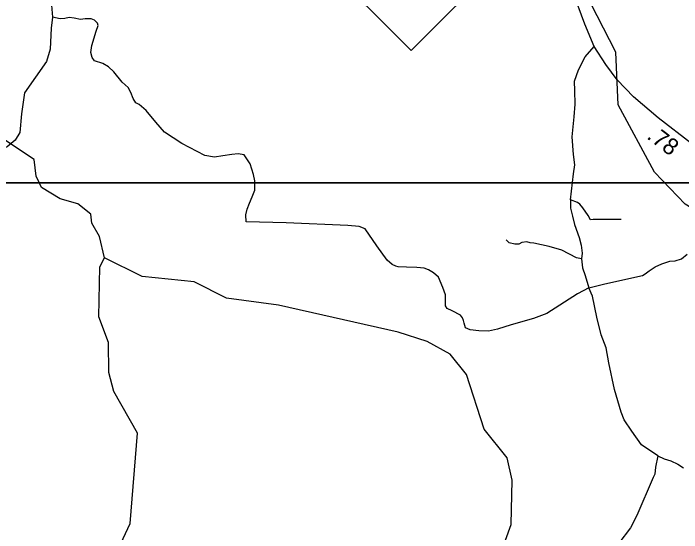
# Model space of a CAD drawing. Extents: x 1248089 to 1457196, y 820910 to 988753.
# Drawn here: x 1375302 to 1380303, y 866216 to 870105 of the extents above; entities that cross this region are included whole.
import ezdxf

# ---------------------------------------------------------------- set-up
doc = ezdxf.new("R2010")
doc.units = 0
for name, color, linetype in [('Exist Hydrographic Misc Water Feature', 7, 'Continuous'), ('Exist Road Non-System Type 51', 7, 'Continuous'), ('Exist Road Primary NC Attributed', 7, 'Continuous'), ('Exist Road Primary NC Shield CELL', 7, 'Continuous'), ('Map Preparation Inset Cut Line', 7, 'Continuous'), ('Prop CMT Slope Fill', 7, 'Continuous')]:
    doc.layers.add(name, color=color, linetype=linetype)

msp = doc.modelspace()

# ---------------------------------------------------------------- linework, layer by layer
at = {"layer": 'Exist Hydrographic Misc Water Feature'}
for points in [[(1375984.7, 868275.1), (1375945.7, 868433.5), (1375889.6, 868533.2), (1375882.7, 868602.2), (1375783.6, 868679.7), (1375651.7, 868715.2), (1375511.6, 868800), (1375471.6, 868886.2), (1375457.7, 869011.2), (1375235.6, 869156.9), (1375243, 869187.2), (1375239, 869371.1), (1375220.6, 869506), (1375139.2, 869694.9), (1375126.2, 869988), (1375056.9, 870104.8), (1374758.4, 870242), (1374415.1, 870335.3), (1374193.8, 870400.4), (1373956.2, 870468.8), (1373861.8, 870556.8), (1373550.6, 871134.2)], [(1381044.7, 866226.6), (1381208.8, 866466.2), (1381269.8, 866606.2), (1381333.8, 866877.5), (1381331.8, 867212.3), (1381264.8, 867555.1), (1381095.8, 867899.9), (1381059.7, 868160), (1380962.7, 868286.6), (1380328.7, 868676.9), (1380099.8, 868914.6), (1379826.7, 869419.1), (1379809.7, 869813.3), (1379529.7, 870360.7), (1379394.7, 870678.5), (1379324.7, 870922.8), (1379276.7, 871032.2)], [(1376106.7, 866135.6), (1376176.7, 866285.2), (1376231.7, 866960.3), (1376054.7, 867272.5), (1376016.7, 867414.4), (1376012.7, 867641), (1375941.7, 867832.8), (1375949.7, 868206.9), (1375984.7, 868275.1)], [(1379047.7, 865199.9), (1378941.7, 865343.2), (1378912.7, 865560.4), (1378865.8, 865712.5), (1378877.8, 865863.2), (1379027.8, 866277.1), (1379034.7, 866608.5), (1378996.7, 866776.7), (1378825.8, 866990.2), (1378692.7, 867399.9), (1378570.7, 867553.4), (1378397.7, 867648.9), (1378182.7, 867718.8), (1377285.7, 867920.7), (1376895.7, 867971.2), (1376655.7, 868094.2), (1376264.7, 868135), (1375984.7, 868275.1)]]:
    msp.add_lwpolyline(points, dxfattribs=at)
at = {"layer": 'Exist Road Non-System Type 51'}
for points in [[(1375611.7, 870437.3), (1375562.2, 870295.8), (1375555.7, 870240.4), (1375588.2, 870165.5), (1375595.7, 870077.3), (1375584.9, 869992.9), (1375578.3, 869835.6), (1375549, 869744.4), (1375386.3, 869509.9), (1375363.5, 869353.6), (1375350.5, 869213.5), (1375314.7, 869154.9), (1375256.1, 869106.1), (1375210.5, 869086.5), (1375187.7, 869053.9), (1375194.3, 869021.4), (1375226.8, 868917.2), (1375223.5, 868861.8), (1375187.7, 868780.4), (1375112.9, 868741.3), (1374940.4, 868659.9)], [(1377044.9, 868544.5), (1377041.3, 868596.6), (1377050.3, 868639.8), (1377068.3, 868684.7), (1377088.1, 868731.5), (1377107.8, 868780), (1377107.8, 868850.1), (1377098.8, 868898.7), (1377073.7, 868977.8), (1377028.7, 869045.2), (1376983.8, 869052.4), (1376937.1, 869048.8), (1376870.6, 869038), (1376805.9, 869029), (1376734, 869039.8), (1376563.3, 869129.7), (1376432.2, 869216), (1376369.3, 869289.8), (1376295.6, 869377.9), (1376242.7, 869422), (1376219.3, 869434.6), (1376199.5, 869466.9), (1376181.6, 869511.9), (1376160, 869549.7), (1376115.1, 869589.2), (1376054, 869666.5), (1376014.5, 869704.3), (1375971.3, 869729.5), (1375908.5, 869749.2), (1375890.5, 869774.4), (1375881.5, 869812.2), (1375888.7, 869864.3), (1375921, 869970.4), (1375937.1, 870014.3), (1375931.7, 870030.5), (1375908.3, 870053.9), (1375883.2, 870064.7), (1375838.2, 870064.7), (1375804.1, 870059.3), (1375757.4, 870070.1), (1375719.7, 870073.7), (1375687.3, 870066.5), (1375653.2, 870064.7), (1375595.7, 870077.3)], [(1379470, 868707.6), (1379494.7, 868902.1), (1379503.9, 868970), (1379494.7, 869047.2), (1379482.3, 869179.9), (1379497.8, 869331.2), (1379507, 869423.8), (1379503.9, 869525.7), (1379500.8, 869596.7), (1379531.7, 869683.2), (1379581, 869778.9), (1379647.9, 869856.5)], [(1379849.5, 868562.5), (1379723, 868562.5), (1379639.7, 868562.5), (1379621.2, 868559.4), (1379602.6, 868590.3), (1379562.5, 868648.9), (1379540.9, 868676.7), (1379522.4, 868689.1), (1379470, 868707.6)], [(1379470, 868707.6), (1379471.8, 868647), (1379486.1, 868585.8), (1379500.5, 868522.9), (1379536.5, 868427.6), (1379550.8, 868370.1), (1379558, 868308.9), (1379553, 868267.8)], [(1379608.5, 868049), (1379524.2, 868003.9), (1379294.2, 867858.2), (1379193.6, 867818.7), (1379028.2, 867771.9), (1378925.8, 867739.6), (1378857.6, 867725.2), (1378783.9, 867728.8), (1378719.2, 867734.2), (1378685.1, 867750.3), (1378674.3, 867784.5), (1378670.7, 867804.3), (1378661.7, 867825.9), (1378647.3, 867845.6), (1378584.4, 867878), (1378549.2, 867896), (1378534.9, 867913.9), (1378534.9, 867942.7), (1378534.9, 867996.7), (1378516.9, 868052.4), (1378482.8, 868129.7), (1378446.8, 868162.1), (1378409.1, 868185.5), (1378375, 868198), (1378321.1, 868201.6), (1378243.8, 868205.2), (1378182.7, 868207), (1378164.7, 868210.6), (1378136, 868223.2), (1378100, 868255.6), (1378022.8, 868363.5), (1377933.4, 868490.3), (1377890.3, 868508.3), (1377805.9, 868517.3), (1377342.3, 868535.3), (1377044.9, 868544.5)], [(1379553, 868267.8), (1379515.2, 868275), (1379405.6, 868332.5), (1379312.2, 868359.5), (1379195.4, 868382.9), (1379170.3, 868386.5), (1379143.3, 868393.7), (1379107.4, 868388.3), (1379084, 868375.7), (1379053.5, 868375.7), (1379012.1, 868386.5), (1378988.8, 868408.1)], [(1379553, 868267.8), (1379561.6, 868199.2), (1379579.6, 868141.7), (1379608.5, 868049)], [(1379608.5, 868049), (1379727.1, 868079.5), (1380009.2, 868142.5), (1380030.1, 868154.6), (1380060.7, 868178), (1380103.8, 868206.7), (1380154.1, 868230.1), (1380215.2, 868249.9), (1380254.7, 868251.7), (1380301.5, 868266.1), (1380342.8, 868302)], [(1380125.4, 866790.3), (1380002.2, 866873.2), (1379930, 866975.2), (1379872.7, 867060.2), (1379849.3, 867117.6), (1379800.4, 867287.6), (1379758.4, 867488.1), (1379737.2, 867600.7), (1379701.1, 867698.5), (1379669.3, 867830.3), (1379635.3, 867987.5), (1379608.5, 868049)], [(1380125.4, 866790.3), (1380107.9, 866707.7), (1380101.5, 866654.5), (1380088.8, 866629), (1379967.7, 866344.2), (1379919.4, 866251.6), (1379832.4, 866136.8), (1379811.1, 866079.4), (1379760.2, 865890.3), (1379754, 865789), (1379758.2, 865729.5), (1379726.4, 865682.8), (1379681.8, 865619), (1379624.4, 865489.4), (1379590.5, 865389.5), (1379582, 865253.5), (1379582.1, 865175.7), (1379594.9, 865139.6), (1379607.6, 865112), (1379633.1, 865069.5)], [(1380125.4, 866790.3), (1380171.7, 866769.4), (1380220.6, 866754.5), (1380273.7, 866729), (1380316.1, 866701.4)]]:
    msp.add_lwpolyline(points, dxfattribs=at)
at = {"layer": 'Exist Road Primary NC Attributed'}
msp.add_lwpolyline([(1381961.8, 867911.1), (1381691, 868119.5), (1381545, 868240.1), (1381416.7, 868342.3), (1381031, 868635.6), (1380463, 869065.2), (1380379.4, 869129.1), (1380126.1, 869322.4), (1379941.3, 869480.7), (1379820, 869607.2), (1379736, 869722.1), (1379647.9, 869856.5), (1379579.3, 870023.2), (1379487.1, 870275.6), (1379373.8, 870592.2), (1379268, 870895)], dxfattribs=at)
at = {"layer": 'Exist Road Primary NC Shield CELL'}
msp.add_lwpolyline([(1377611.8, 870493.8), (1378277.8, 871159.8), (1378943.8, 870493.8), (1378277.8, 869827.8)], close=True, dxfattribs=at)
at = {"layer": 'Map Preparation Inset Cut Line'}
for points in [[(1373500.6, 884376.6), (1388709.5, 884376.6), (1388709.5, 868836.7), (1373500.6, 868836.7)], [(1313026.2, 824588.2), (1313026.2, 868836.7), (1388709.5, 868836.7), (1388709.5, 835631.5), (1373500.6, 835631.5), (1373500.6, 824588.2)]]:
    msp.add_lwpolyline(points, close=True, dxfattribs=at)

# ---------------------------------------------------------------- texts
at = {"layer": 'Prop CMT Slope Fill'}
msp.add_text('.78', height=125, rotation=322.6552, dxfattribs=at).set_placement((1380035.4, 869172.5))

doc.saveas('drawing.dxf')
